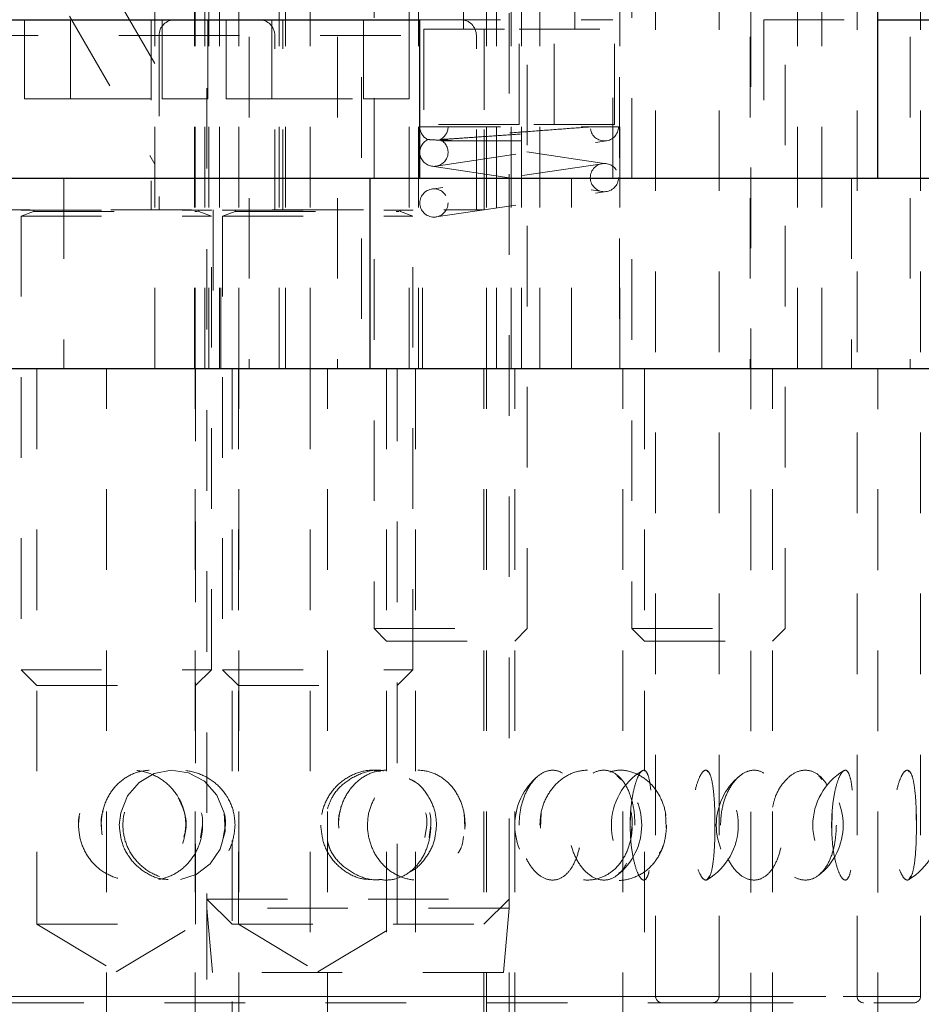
# Model space of a CAD drawing. Header units: inches. Extents: x 1880 to 2363, y -453 to -54.
# Tile 829 of 1056: x 2045.06 to 2046.18, y -80.93 to -79.71. Entities that reach past the tile are written whole.
import ezdxf

# ---------------------------------------------------------------- set-up
doc = ezdxf.new("R2010")
doc.units = ezdxf.units.IN
doc.header["$LTSCALE"] = 0.5
doc.header["$MEASUREMENT"] = 0
doc.linetypes.add('HIDDEN', pattern=[0.225, 0.15, -0.075])
for name, color, linetype in [('DIE-M-S3', 8, 'Continuous'), ('DSS-M-S', 53, 'Continuous'), ('SVD-M-S', 8, 'Continuous')]:
    doc.layers.add(name, color=color, linetype=linetype)

msp = doc.modelspace()

# ---------------------------------------------------------------- linework, layer by layer
at = {"layer": 'DIE-M-S3', "linetype": 'HIDDEN', "lineweight": 18}
for p, q in [((2045.63848, -78.72256), (2045.63848, -79.84067)), ((2045.7251, -79.84067), (2045.7251, -78.72256)), ((2045.34679, -78.73222), (2045.34679, -80.14382)), ((2045.45644, -78.73222), (2045.45644, -80.14382)), ((2045.54544, -80.14382), (2045.54544, -78.73222)), ((2045.96825, -78.73222), (2045.96825, -80.14382)), ((2046.05725, -80.14382), (2046.05725, -78.73222)), ((2046.16679, -78.73222), (2046.16679, -80.14382)), ((2045.48629, -78.98222), (2045.48629, -80.14382)), ((2045.70729, -80.14382), (2045.70729, -78.98222)), ((2045.80629, -78.98222), (2045.80629, -80.14382)), ((2046.02729, -80.14382), (2046.02729, -78.98222)), ((2045.22975, -80.14382), (2045.22975, -79.64382)), ((2045.27879, -79.64382), (2045.27879, -80.14382)), ((2045.27975, -80.14382), (2045.27975, -79.64382)), ((2045.27975, -80.14382), (2045.27975, -79.64382)), ((2045.29179, -79.64382), (2045.29179, -80.14382)), ((2045.29679, -80.14382), (2045.29679, -79.64382)), ((2045.30992, -79.64382), (2045.30992, -80.14382)), ((2045.33383, -80.14382), (2045.33383, -79.64382)), ((2045.33383, -80.14382), (2045.33383, -79.64382)), ((2045.38383, -80.14382), (2045.38383, -79.64382)), ((2045.39179, -80.14382), (2045.39179, -79.64382)), ((2045.42242, -79.64382), (2045.42242, -80.14382)), ((2045.55679, -79.64382), (2045.55679, -80.14382)), ((2045.64117, -80.14382), (2045.64117, -79.64382)), ((2045.65367, -80.14382), (2045.65367, -79.64382)), ((2045.67179, -80.14382), (2045.67179, -79.64382)), ((2045.68479, -80.14382), (2045.68479, -79.64382)), ((2045.80679, -80.14382), (2045.80679, -79.64382)), ((2045.61289, -79.68319), (2045.61289, -79.72256)), ((2045.75069, -79.72256), (2045.75069, -79.68319)), ((2045.22975, -79.76506), (2045.191, -79.69794)), ((2045.12367, -79.70632), (2045.22975, -79.89006)), ((2045.56368, -79.72256), (2045.68179, -79.72256)), ((2045.56368, -79.72256), (2045.56368, -79.84067)), ((2045.68179, -79.72256), (2045.7999, -79.72256)), ((2045.68179, -79.84067), (2045.68179, -79.72256)), ((2045.7999, -79.84067), (2045.7999, -79.72256)), ((2045.68179, -79.84067), (2045.56368, -79.84067)), ((2045.7999, -79.84067), (2045.68179, -79.84067))]:
    msp.add_line(p, q, dxfattribs=at)
at = {"layer": 'DSS-M-S', "linetype": 'HIDDEN', "lineweight": 18}
for p, q in [((2045.85108, -80.92335), (2045.85108, -78.02571)), ((2046.10108, -80.92335), (2046.10108, -78.02571)), ((2045.92982, -80.92335), (2045.92982, -78.17531)), ((2045.96919, -81.99421), (2045.96919, -78.17531)), ((2046.17982, -80.92335), (2046.17982, -78.17531)), ((2045.08337, -80.14382), (2045.08337, -80.83382)), ((2045.16975, -82.39382), (2045.16975, -80.14382)), ((2045.27975, -82.39382), (2045.27975, -80.14382)), ((2045.27975, -82.39382), (2045.27975, -80.14382)), ((2045.28022, -80.83382), (2045.28022, -80.14382)), ((2045.32554, -80.14382), (2045.32554, -80.69076)), ((2045.33337, -80.14382), (2045.33337, -80.83382)), ((2045.33383, -82.39382), (2045.33383, -80.14382)), ((2045.33383, -82.39382), (2045.33383, -80.14382)), ((2045.42242, -80.14382), (2045.42242, -82.39382)), ((2045.44383, -82.39382), (2045.44383, -80.14382)), ((2045.51729, -80.14382), (2045.51729, -82.39382)), ((2045.53022, -80.83382), (2045.53022, -80.14382)), ((2045.55329, -80.14382), (2045.55329, -82.39382)), ((2045.63804, -82.39382), (2045.63804, -80.14382)), ((2045.64117, -82.39382), (2045.64117, -80.14382)), ((2045.67629, -82.39382), (2045.67629, -80.14382)), ((2045.81029, -82.39382), (2045.81029, -80.14382)), ((2045.83729, -80.14382), (2045.83729, -82.39382)), ((2045.99629, -82.39382), (2045.99629, -80.14382)), ((2046.12667, -81.99421), (2046.12667, -80.14382)), ((2046.12667, -82.39382), (2046.12667, -80.14382)), ((2045.24991, -80.64258), (2045.22882, -80.6468)), ((2045.27154, -80.64571), (2045.24991, -80.64258)), ((2045.91592, -80.64468), (2045.9151, -80.64389)), ((2046.16592, -80.64468), (2046.1651, -80.64389)), ((2045.22882, -80.6468), (2045.2102, -80.65772)), ((2045.29134, -80.65634), (2045.27154, -80.64571)), ((2045.30671, -80.67357), (2045.29134, -80.65634)), ((2045.8079, -80.65388), (2045.80314, -80.64902)), ((2046.0579, -80.65388), (2046.05314, -80.64902)), ((2045.2102, -80.65772), (2045.19579, -80.6744)), ((2045.19579, -80.6744), (2045.18728, -80.69541)), ((2045.31554, -80.6953), (2045.30671, -80.67357)), ((2045.18728, -80.69541), (2045.18558, -80.71075)), ((2045.3168, -80.71863), (2045.31554, -80.6953)), ((2045.61428, -80.71425), (2045.61334, -80.69591)), ((2045.70808, -80.71467), (2045.70904, -80.69536)), ((2045.81969, -80.71469), (2045.82001, -80.69535)), ((2045.86428, -80.71425), (2045.86334, -80.69591)), ((2045.92475, -80.71421), (2045.92461, -80.69593)), ((2046.06969, -80.71469), (2046.07001, -80.69535)), ((2046.17475, -80.71421), (2046.17461, -80.69593)), ((2045.18558, -80.71075), (2045.18558, -80.71075)), ((2045.28893, -80.71075), (2045.28637, -80.7263)), ((2045.31723, -80.71075), (2045.31466, -80.72629)), ((2045.56723, -80.71075), (2045.56466, -80.72629)), ((2045.57212, -80.71075), (2045.56998, -80.72627)), ((2045.82212, -80.71075), (2045.81998, -80.72627)), ((2045.31066, -80.74063), (2045.3168, -80.71863)), ((2045.32554, -80.72962), (2045.32554, -82.39382)), ((2045.2982, -80.75891), (2045.31066, -80.74063)), ((2045.28098, -80.77183), (2045.2982, -80.75891)), ((2045.26153, -80.77803), (2045.28098, -80.77183)), ((2045.91517, -80.77813), (2045.91795, -80.7741)), ((2046.16517, -80.77813), (2046.16795, -80.7741)), ((2045.29429, -80.80257), (2045.29429, -82.39382)), ((2045.66929, -82.39382), (2045.66929, -80.80257)), ((2045.08337, -80.83382), (2045.28022, -80.83382)), ((2045.08337, -80.83382), (2045.18179, -80.89296)), ((2045.18179, -80.89296), (2045.28022, -80.83382)), ((2045.33337, -80.83382), (2045.43179, -80.89296)), ((2045.43179, -80.89296), (2045.53022, -80.83382)), ((2044.43376, -80.92335), (2045.92982, -80.92335)), ((2044.5125, -80.92335), (2045.8493, -80.92335)), ((2044.68376, -80.92335), (2046.17982, -80.92335)), ((2044.7625, -80.92335), (2046.0993, -80.92335)), ((2044.44163, -80.93122), (2045.92195, -80.93122)), ((2045.92195, -80.93122), (2046.17195, -80.93122))]:
    msp.add_line(p, q, dxfattribs=at)
at = {"layer": 'DSS-M-S', "linetype": 'Continuous', "lineweight": 25}
for p, q in [((2046.12667, -79.9076), (2046.12667, -78.17531)), ((2045.55853, -79.9076), (2046.28415, -79.9076)), ((2034.68179, -80.14382), (2047.18179, -80.14382))]:
    msp.add_line(p, q, dxfattribs=at)
at = {"layer": 'DSS-M-S', "linetype": 'HIDDEN', "lineweight": 18}
for centre, radius, start, end in [((2045.87497, -80.71075), 0.07874, 121.15614, 238.9555), ((2045.87497, -80.71075), 0.07874, 301.00349, 58.98802), ((2046.12497, -80.71075), 0.07874, 121.15614, 238.9555), ((2046.12497, -80.71075), 0.07874, 301.00349, 58.98802), ((2045.75511, -80.71075), 0.07874, 129.42305, 230.57396), ((2045.75511, -80.71075), 0.07874, 307.96843, 52.09477), ((2046.00511, -80.71075), 0.07874, 129.42305, 230.57396), ((2046.00511, -80.71075), 0.07874, 307.96843, 52.09477), ((2045.85896, -80.92335), 0.00787, 180, 270), ((2045.92195, -80.92335), 0.00787, 270, 0), ((2046.10896, -80.92335), 0.00787, 180, 270), ((2046.17195, -80.92335), 0.00787, 270, 0)]:
    msp.add_arc(centre, radius, start, end, dxfattribs=at)
for points, knots in [([(2045.26821, -80.71075), (2045.26748, -80.71828), (2045.26601, -80.73334), (2045.25468, -80.7534), (2045.23804, -80.76891), (2045.21705, -80.77819), (2045.19411, -80.77997), (2045.17189, -80.77371), (2045.15318, -80.76), (2045.1402, -80.74062), (2045.13425, -80.71812), (2045.13559, -80.69518), (2045.14379, -80.67416), (2045.15806, -80.65702), (2045.17724, -80.64556), (2045.19956, -80.64123), (2045.22254, -80.64488), (2045.24333, -80.6563), (2045.259, -80.67408), (2045.2671, -80.69336), (2045.2679, -80.70591), (2045.26821, -80.71075)], [0, 0, 0, 0, 0.0520028, 0.1039827, 0.1564753, 0.2102848, 0.2652762, 0.3208623, 0.3762398, 0.4306423, 0.4836601, 0.5355284, 0.5870576, 0.6391963, 0.6925647, 0.7472181, 0.8026932, 0.8582301, 0.9130199, 0.9664974, 1, 1, 1, 1]), ([(2045.16303, -80.71075), (2045.16373, -80.71856), (2045.16512, -80.73418), (2045.17605, -80.75494), (2045.19223, -80.77044), (2045.21227, -80.77886), (2045.23351, -80.77956), (2045.25374, -80.77288), (2045.27102, -80.75963), (2045.28357, -80.74097), (2045.28977, -80.71861), (2045.28851, -80.69496), (2045.27963, -80.67292), (2045.26425, -80.6554), (2045.24458, -80.64454), (2045.22327, -80.64132), (2045.20275, -80.64567), (2045.1849, -80.65688), (2045.17139, -80.67393), (2045.1641, -80.69288), (2045.16334, -80.7056), (2045.16303, -80.71075)], [0, 0, 0, 0, 0.0554579, 0.1109395, 0.1658403, 0.2192081, 0.2711117, 0.3223399, 0.3739729, 0.4268563, 0.4812619, 0.5368274, 0.5927419, 0.6480375, 0.7019377, 0.7542614, 0.8055938, 0.8569812, 0.9093952, 0.9633154, 1, 1, 1, 1]), ([(2045.32924, -80.71075), (2045.3285, -80.71828), (2045.32704, -80.73334), (2045.31562, -80.7534), (2045.29869, -80.76891), (2045.27711, -80.77819), (2045.2532, -80.77997), (2045.22971, -80.77371), (2045.20966, -80.76), (2045.19561, -80.74062), (2045.18912, -80.71812), (2045.19058, -80.69518), (2045.1995, -80.67416), (2045.2149, -80.65702), (2045.23539, -80.64556), (2045.25891, -80.64123), (2045.28278, -80.64488), (2045.30409, -80.6563), (2045.31998, -80.67408), (2045.32813, -80.69336), (2045.32893, -80.70591), (2045.32924, -80.71075)], [0, 0, 0, 0, 0.0520028, 0.1039827, 0.1564753, 0.2102848, 0.2652762, 0.3208623, 0.3762398, 0.4306423, 0.4836601, 0.5355284, 0.5870576, 0.6391963, 0.6925647, 0.7472181, 0.8026932, 0.8582301, 0.9130199, 0.9664974, 1, 1, 1, 1]), ([(2045.50956, -80.64398), (2045.50635, -80.64336), (2045.49609, -80.64139), (2045.47835, -80.64593), (2045.45931, -80.65681), (2045.4447, -80.67395), (2045.43675, -80.69287), (2045.43592, -80.7056), (2045.43558, -80.71075)], [0, 0, 0, 0, 0.0867264, 0.2775003, 0.4684788, 0.6632725, 0.8636636, 1, 1, 1, 1]), ([(2045.44383, -80.69069), (2045.44575, -80.68527), (2045.45018, -80.67271), (2045.46506, -80.65697), (2045.48529, -80.64595), (2045.5027, -80.64134), (2045.51203, -80.64302), (2045.51364, -80.64331)], [0, 0, 0, 0, 0.1876742, 0.4345464, 0.6872416, 0.9460209, 1, 1, 1, 1]), ([(2045.45748, -80.71075), (2045.45817, -80.71856), (2045.45956, -80.73418), (2045.47035, -80.75494), (2045.486, -80.77044), (2045.50487, -80.77886), (2045.52426, -80.77956), (2045.54218, -80.77288), (2045.55708, -80.75963), (2045.56766, -80.74097), (2045.57282, -80.71861), (2045.57177, -80.69496), (2045.56436, -80.67292), (2045.55129, -80.6554), (2045.53414, -80.64454), (2045.51499, -80.64132), (2045.49597, -80.64567), (2045.47894, -80.65688), (2045.46577, -80.67393), (2045.45854, -80.69288), (2045.45778, -80.7056), (2045.45748, -80.71075)], [0, 0, 0, 0, 0.0554579, 0.1109395, 0.1658403, 0.2192081, 0.2711117, 0.3223399, 0.3739729, 0.4268563, 0.4812619, 0.5368274, 0.5927419, 0.6480375, 0.7019377, 0.7542614, 0.8055938, 0.8569812, 0.9093952, 0.9633154, 1, 1, 1, 1]), ([(2045.61477, -80.71075), (2045.61416, -80.71828), (2045.61294, -80.73334), (2045.60341, -80.7534), (2045.58913, -80.76891), (2045.57069, -80.77819), (2045.54994, -80.77997), (2045.52924, -80.77371), (2045.51131, -80.76), (2045.49862, -80.74062), (2045.49273, -80.71812), (2045.49405, -80.69518), (2045.50215, -80.67416), (2045.51602, -80.65702), (2045.53427, -80.64556), (2045.55493, -80.64123), (2045.57557, -80.64488), (2045.59371, -80.6563), (2045.60706, -80.67408), (2045.61385, -80.69336), (2045.61452, -80.70591), (2045.61477, -80.71075)], [0, 0, 0, 0, 0.0520028, 0.1039827, 0.1564753, 0.2102848, 0.2652762, 0.3208623, 0.3762398, 0.4306423, 0.4836601, 0.5355284, 0.5870576, 0.6391963, 0.6925647, 0.7472181, 0.8026932, 0.8582301, 0.9130199, 0.9664974, 1, 1, 1, 1]), ([(2045.6817, -80.71075), (2045.68221, -80.71856), (2045.68322, -80.73418), (2045.69105, -80.75494), (2045.70223, -80.77044), (2045.7154, -80.77886), (2045.7286, -80.77956), (2045.74046, -80.77288), (2045.75006, -80.75963), (2045.75674, -80.74097), (2045.75994, -80.71861), (2045.7593, -80.69496), (2045.75467, -80.67292), (2045.74637, -80.6554), (2045.73518, -80.64454), (2045.72233, -80.64132), (2045.70923, -80.64567), (2045.69721, -80.65688), (2045.68774, -80.67393), (2045.68248, -80.69288), (2045.68193, -80.7056), (2045.6817, -80.71075)], [0, 0, 0, 0, 0.0554579, 0.1109395, 0.1658403, 0.2192081, 0.2711117, 0.3223399, 0.3739729, 0.4268563, 0.4812619, 0.5368274, 0.5927419, 0.6480375, 0.7019377, 0.7542614, 0.8055938, 0.8569812, 0.9093952, 0.9633154, 1, 1, 1, 1]), ([(2045.70748, -80.71075), (2045.70817, -80.71856), (2045.70956, -80.73418), (2045.72035, -80.75494), (2045.736, -80.77044), (2045.75487, -80.77886), (2045.77426, -80.77956), (2045.79218, -80.77288), (2045.80708, -80.75963), (2045.81766, -80.74097), (2045.82282, -80.71861), (2045.82177, -80.69496), (2045.81436, -80.67292), (2045.80129, -80.6554), (2045.78414, -80.64454), (2045.76499, -80.64132), (2045.74597, -80.64567), (2045.72894, -80.65688), (2045.71577, -80.67393), (2045.70854, -80.69288), (2045.70778, -80.7056), (2045.70748, -80.71075)], [0, 0, 0, 0, 0.05545789, 0.11093953, 0.16584033, 0.21920813, 0.27111168, 0.32233985, 0.37397292, 0.42685633, 0.48126186, 0.53682738, 0.59274193, 0.64803751, 0.7019377, 0.75426138, 0.80559376, 0.8569812, 0.90939522, 0.96331536, 1, 1, 1, 1]), ([(2045.82544, -80.71075), (2045.82506, -80.71828), (2045.8243, -80.73334), (2045.8183, -80.7534), (2045.80914, -80.76891), (2045.79703, -80.77819), (2045.78303, -80.77997), (2045.76869, -80.77371), (2045.756, -80.76), (2045.74685, -80.74062), (2045.74257, -80.71812), (2045.74353, -80.69518), (2045.7494, -80.67416), (2045.75935, -80.65702), (2045.7722, -80.64556), (2045.78642, -80.64123), (2045.80027, -80.64488), (2045.8121, -80.6563), (2045.82061, -80.67408), (2045.82487, -80.69336), (2045.82528, -80.70591), (2045.82544, -80.71075)], [0, 0, 0, 0, 0.0520028, 0.1039827, 0.1564753, 0.2102848, 0.2652762, 0.3208623, 0.3762398, 0.4306423, 0.4836601, 0.5355284, 0.5870576, 0.6391963, 0.6925647, 0.7472181, 0.8026932, 0.8582301, 0.9130199, 0.9664974, 1, 1, 1, 1]), ([(2045.79446, -80.64473), (2045.7979, -80.64382), (2045.80819, -80.64108), (2045.8256, -80.64513), (2045.8437, -80.65623), (2045.85706, -80.67409), (2045.86385, -80.69335), (2045.86452, -80.70591), (2045.86477, -80.71075)], [0, 0, 0, 0, 0.09883996, 0.29660712, 0.49459459, 0.68991858, 0.88056422, 1, 1, 1, 1]), ([(2045.81949, -80.71075), (2045.81972, -80.71856), (2045.82019, -80.73418), (2045.8237, -80.75494), (2045.82846, -80.77044), (2045.83367, -80.77886), (2045.83839, -80.77956), (2045.84214, -80.77288), (2045.84479, -80.75963), (2045.84641, -80.74097), (2045.8471, -80.71861), (2045.84697, -80.69496), (2045.84593, -80.67292), (2045.84382, -80.6554), (2045.84054, -80.64454), (2045.83621, -80.64132), (2045.83128, -80.64567), (2045.82636, -80.65688), (2045.82223, -80.67393), (2045.81984, -80.69288), (2045.81959, -80.7056), (2045.81949, -80.71075)], [0, 0, 0, 0, 0.05545789, 0.11093953, 0.16584033, 0.21920813, 0.27111168, 0.32233985, 0.37397292, 0.42685633, 0.48126186, 0.53682738, 0.59274193, 0.64803751, 0.7019377, 0.75426138, 0.80559376, 0.8569812, 0.90939522, 0.96331536, 1, 1, 1, 1]), ([(2045.92482, -80.71075), (2045.92473, -80.71828), (2045.92456, -80.73334), (2045.92313, -80.7534), (2045.92068, -80.76891), (2045.91698, -80.77819), (2045.91216, -80.77997), (2045.90666, -80.77371), (2045.90139, -80.76), (2045.89738, -80.74062), (2045.89544, -80.71812), (2045.89588, -80.69518), (2045.89851, -80.67416), (2045.90282, -80.65702), (2045.90805, -80.64556), (2045.91338, -80.64123), (2045.91802, -80.64488), (2045.92151, -80.6563), (2045.9237, -80.67408), (2045.92469, -80.69336), (2045.92478, -80.70591), (2045.92482, -80.71075)], [0, 0, 0, 0, 0.0520028, 0.1039827, 0.1564753, 0.2102848, 0.2652762, 0.3208623, 0.3762398, 0.4306423, 0.4836601, 0.5355284, 0.5870576, 0.6391963, 0.6925647, 0.7472181, 0.8026932, 0.8582301, 0.9130199, 0.9664974, 1, 1, 1, 1]), ([(2045.9317, -80.71075), (2045.93221, -80.71856), (2045.93322, -80.73418), (2045.94105, -80.75494), (2045.95223, -80.77044), (2045.9654, -80.77886), (2045.9786, -80.77956), (2045.99046, -80.77288), (2046.00006, -80.75963), (2046.00674, -80.74097), (2046.00994, -80.71861), (2046.0093, -80.69496), (2046.00467, -80.67292), (2045.99637, -80.6554), (2045.98518, -80.64454), (2045.97233, -80.64132), (2045.95923, -80.64567), (2045.94721, -80.65688), (2045.93774, -80.67393), (2045.93248, -80.69288), (2045.93193, -80.7056), (2045.9317, -80.71075)], [0, 0, 0, 0, 0.0554579, 0.1109395, 0.1658403, 0.2192081, 0.2711117, 0.3223399, 0.3739729, 0.4268563, 0.4812619, 0.5368274, 0.5927419, 0.6480375, 0.7019377, 0.7542614, 0.8055938, 0.8569812, 0.9093952, 0.9633154, 1, 1, 1, 1]), ([(2045.99629, -80.68843), (2045.99739, -80.68379), (2046.00016, -80.67203), (2046.00947, -80.65709), (2046.02217, -80.64554), (2046.03643, -80.64123), (2046.05026, -80.64488), (2046.0621, -80.6563), (2046.07061, -80.67408), (2046.07487, -80.69336), (2046.07528, -80.70591), (2046.07544, -80.71075)], [0, 0, 0, 0, 0.0760042, 0.1926691, 0.3120858, 0.4343776, 0.5585082, 0.6827771, 0.8053742, 0.9250349, 1, 1, 1, 1]), ([(2046.06949, -80.71075), (2046.06972, -80.71856), (2046.07019, -80.73418), (2046.0737, -80.75494), (2046.07846, -80.77044), (2046.08367, -80.77886), (2046.08839, -80.77956), (2046.09214, -80.77288), (2046.09479, -80.75963), (2046.09641, -80.74097), (2046.0971, -80.71861), (2046.09697, -80.69496), (2046.09593, -80.67292), (2046.09382, -80.6554), (2046.09054, -80.64454), (2046.08621, -80.64132), (2046.08128, -80.64567), (2046.07636, -80.65688), (2046.07223, -80.67393), (2046.06984, -80.69288), (2046.06959, -80.7056), (2046.06949, -80.71075)], [0, 0, 0, 0, 0.0554579, 0.1109395, 0.1658403, 0.2192081, 0.2711117, 0.3223399, 0.3739729, 0.4268563, 0.4812619, 0.5368274, 0.5927419, 0.6480375, 0.7019377, 0.7542614, 0.8055938, 0.8569812, 0.9093952, 0.9633154, 1, 1, 1, 1]), ([(2046.17482, -80.71075), (2046.17473, -80.71828), (2046.17456, -80.73334), (2046.17313, -80.7534), (2046.17068, -80.76891), (2046.16698, -80.77819), (2046.16216, -80.77997), (2046.15666, -80.77371), (2046.15139, -80.76), (2046.14738, -80.74062), (2046.14544, -80.71812), (2046.14588, -80.69518), (2046.14851, -80.67416), (2046.15282, -80.65702), (2046.15805, -80.64556), (2046.16338, -80.64123), (2046.16802, -80.64488), (2046.17151, -80.6563), (2046.1737, -80.67408), (2046.17469, -80.69336), (2046.17478, -80.70591), (2046.17482, -80.71075)], [0, 0, 0, 0, 0.0520028, 0.1039827, 0.1564753, 0.2102848, 0.2652762, 0.3208623, 0.3762398, 0.4306423, 0.4836601, 0.5355284, 0.5870576, 0.6391963, 0.6925647, 0.7472181, 0.8026932, 0.8582301, 0.9130199, 0.9664974, 1, 1, 1, 1]), ([(2045.54526, -80.65313), (2045.54801, -80.65446), (2045.55785, -80.65923), (2045.56982, -80.67435), (2045.57815, -80.69332), (2045.57894, -80.7059), (2045.57924, -80.71075)], [0, 0, 0, 0, 0.1307229, 0.4666723, 0.7945752, 1, 1, 1, 1]), ([(2045.26581, -80.72506), (2045.26657, -80.72267), (2045.26961, -80.71314), (2045.2678, -80.69558), (2045.26167, -80.6828), (2045.25876, -80.67672)], [0, 0, 0, 0, 0.1500688, 0.5961174, 1, 1, 1, 1]), ([(2045.50235, -80.67672), (2045.49938, -80.68312), (2045.49438, -80.69387), (2045.4938, -80.70588), (2045.49356, -80.71075)], [0, 0, 0, 0, 0.5945328, 1, 1, 1, 1]), ([(2045.16364, -80.71466), (2045.1631, -80.70799), (2045.16249, -80.70048), (2045.16518, -80.69378), (2045.16548, -80.69302)], [0, 0, 0, 0, 0.8873142, 1, 1, 1, 1]), ([(2045.45808, -80.71467), (2045.45755, -80.708), (2045.45695, -80.70047), (2045.45961, -80.69376), (2045.45991, -80.693)], [0, 0, 0, 0, 0.8864367, 1, 1, 1, 1]), ([(2045.81995, -80.69303), (2045.82022, -80.69382), (2045.82216, -80.69935), (2045.82214, -80.70549), (2045.82212, -80.71075)], [0, 0, 0, 0, 0.14304475, 1, 1, 1, 1]), ([(2045.13671, -80.69591), (2045.13666, -80.69606), (2045.13488, -80.70066), (2045.13499, -80.70578), (2045.13509, -80.71075)], [0, 0, 0, 0, 0.0314944, 1, 1, 1, 1]), ([(2045.28725, -80.69536), (2045.28726, -80.69538), (2045.28915, -80.70016), (2045.28904, -80.70546), (2045.28893, -80.71075)], [0, 0, 0, 0, 0.0039911, 1, 1, 1, 1]), ([(2045.31555, -80.69536), (2045.31556, -80.69538), (2045.31746, -80.70016), (2045.31735, -80.70546), (2045.31723, -80.71075)], [0, 0, 0, 0, 0.003979, 1, 1, 1, 1]), ([(2045.56555, -80.69536), (2045.56556, -80.69538), (2045.56746, -80.70016), (2045.56735, -80.70546), (2045.56723, -80.71075)], [0, 0, 0, 0, 0.003979, 1, 1, 1, 1]), ([(2045.57072, -80.69536), (2045.57072, -80.69538), (2045.57231, -80.70016), (2045.57221, -80.70546), (2045.57212, -80.71075)], [0, 0, 0, 0, 0.0039645, 1, 1, 1, 1]), ([(2045.18558, -80.71075), (2045.18634, -80.71855), (2045.18786, -80.73417), (2045.19975, -80.755), (2045.21718, -80.77021), (2045.23544, -80.77834), (2045.24701, -80.7781), (2045.25109, -80.77802)], [0, 0, 0, 0, 0.2233138, 0.4467233, 0.6677939, 0.8826915, 1, 1, 1, 1]), ([(2045.43558, -80.71075), (2045.43634, -80.71855), (2045.43786, -80.73417), (2045.44975, -80.755), (2045.46718, -80.77021), (2045.48544, -80.77834), (2045.49701, -80.7781), (2045.50109, -80.77802)], [0, 0, 0, 0, 0.2233138, 0.4467233, 0.6677939, 0.8826915, 1, 1, 1, 1]), ([(2045.57924, -80.71075), (2045.57852, -80.71831), (2045.57709, -80.73344), (2045.5654, -80.75298), (2045.55436, -80.76518), (2045.54669, -80.76837), (2045.54596, -80.76867)], [0, 0, 0, 0, 0.3209905, 0.6418401, 0.9658538, 1, 1, 1, 1]), ([(2045.86477, -80.71075), (2045.86416, -80.71828), (2045.86294, -80.73334), (2045.85341, -80.75338), (2045.83912, -80.76901), (2045.82075, -80.77781), (2045.80507, -80.78051), (2045.79671, -80.77767), (2045.79504, -80.77711)], [0, 0, 0, 0, 0.1864158, 0.3727497, 0.5609212, 0.7538135, 0.9509429, 1, 1, 1, 1]), ([(2046.07544, -80.71075), (2046.07506, -80.71828), (2046.0743, -80.73334), (2046.0683, -80.7534), (2046.05914, -80.76891), (2046.04702, -80.77819), (2046.03305, -80.77996), (2046.01863, -80.77374), (2046.00623, -80.75989), (2045.99831, -80.74527), (2045.99667, -80.73532), (2045.99629, -80.73301)], [0, 0, 0, 0, 0.1163157, 0.2325804, 0.3499917, 0.4703485, 0.5933491, 0.7176796, 0.8415436, 0.9632268, 1, 1, 1, 1]), ([(2045.51153, -80.77803), (2045.50882, -80.77833), (2045.49816, -80.77952), (2045.47961, -80.77339), (2045.45994, -80.76001), (2045.44729, -80.74425), (2045.44465, -80.73315), (2045.44383, -80.72971)], [0, 0, 0, 0, 0.0909493, 0.3572499, 0.6225513, 0.8831815, 1, 1, 1, 1]), ([(2045.60589, -80.74555), (2045.60712, -80.7437), (2045.61104, -80.73781), (2045.61206, -80.73024), (2045.61277, -80.72503)], [0, 0, 0, 0, 0.3133655, 1, 1, 1, 1]), ([(2045.85589, -80.74555), (2045.85722, -80.74376), (2045.85926, -80.74103), (2045.85991, -80.73749), (2045.86013, -80.73626)], [0, 0, 0, 0, 0.6536457, 1, 1, 1, 1]), ([(2045.80299, -80.77293), (2045.80334, -80.77279), (2045.8046, -80.77231), (2045.80552, -80.7708), (2045.80618, -80.76972)], [0, 0, 0, 0, 0.2806837, 1, 1, 1, 1]), ([(2046.05299, -80.77293), (2046.05334, -80.77279), (2046.0546, -80.77231), (2046.05552, -80.7708), (2046.05618, -80.76972)], [0, 0, 0, 0, 0.2806837, 1, 1, 1, 1])]:
    msp.add_open_spline(points, degree=3, knots=knots, dxfattribs=at)
at = {"layer": 'SVD-M-S', "linetype": 'HIDDEN', "lineweight": 18}
for p, q in [((2045.29429, -79.59559), (2045.29429, -80.80257)), ((2045.66929, -80.80257), (2045.66929, -79.59559)), ((2045.50179, -79.60825), (2045.50179, -80.46672)), ((2045.69179, -80.46672), (2045.69179, -79.60825)), ((2045.82179, -79.60825), (2045.82179, -80.46672)), ((2046.01179, -80.46672), (2046.01179, -79.60825)), ((2045.06814, -79.80917), (2045.06814, -79.71075)), ((2045.06814, -79.80917), (2045.06814, -79.71075)), ((2045.12497, -79.80917), (2045.12497, -79.71075)), ((2045.12497, -79.80917), (2045.12497, -79.71075)), ((2045.2251, -79.71075), (2045.2251, -79.94697)), ((2045.23862, -79.80917), (2045.23862, -79.71075)), ((2045.23862, -79.80917), (2045.23862, -79.71075)), ((2045.29544, -79.80917), (2045.29544, -79.71075)), ((2045.29544, -79.80917), (2045.29544, -79.71075)), ((2045.31814, -79.80917), (2045.31814, -79.71075)), ((2045.31814, -79.80917), (2045.31814, -79.71075)), ((2045.37497, -79.80917), (2045.37497, -79.71075)), ((2045.37497, -79.80917), (2045.37497, -79.71075)), ((2045.38848, -79.94697), (2045.38848, -79.71075)), ((2045.48862, -79.80917), (2045.48862, -79.71075)), ((2045.48862, -79.80917), (2045.48862, -79.71075)), ((2045.54544, -79.80917), (2045.54544, -79.71075)), ((2045.54544, -79.80917), (2045.54544, -79.71075)), ((2045.55853, -79.71075), (2045.79504, -79.71075)), ((2045.79504, -79.71075), (2045.79817, -79.71075)), ((2045.79817, -79.9076), (2045.79817, -79.71075)), ((2045.98522, -79.71075), (2046.12667, -79.71075)), ((2045.98522, -79.71075), (2045.98522, -79.9076)), ((2044.98494, -79.73043), (2045.37681, -79.73043)), ((2044.98494, -79.73043), (2045.37681, -79.73043)), ((2045.23494, -79.73043), (2045.62681, -79.73043)), ((2045.23494, -79.73043), (2045.62681, -79.73043)), ((2045.23494, -79.73043), (2045.23494, -79.94697)), ((2045.23494, -79.73043), (2045.23494, -79.94697)), ((2045.37864, -79.94697), (2045.37864, -79.73043)), ((2045.37864, -79.94697), (2045.37864, -79.73043)), ((2045.62864, -79.94697), (2045.62864, -79.73043)), ((2045.62864, -79.94697), (2045.62864, -79.73043)), ((2045.06814, -79.80917), (2045.12497, -79.80917)), ((2045.06814, -79.80917), (2045.12497, -79.80917)), ((2045.12497, -79.80917), (2045.23862, -79.80917)), ((2045.12497, -79.80917), (2045.23862, -79.80917)), ((2045.23862, -79.80917), (2045.29544, -79.80917)), ((2045.23862, -79.80917), (2045.29544, -79.80917)), ((2045.31814, -79.80917), (2045.37497, -79.80917)), ((2045.31814, -79.80917), (2045.37497, -79.80917)), ((2045.37497, -79.80917), (2045.48862, -79.80917)), ((2045.37497, -79.80917), (2045.48862, -79.80917)), ((2045.48862, -79.80917), (2045.54544, -79.80917)), ((2045.48862, -79.80917), (2045.54544, -79.80917)), ((2045.55854, -79.84382), (2045.77004, -79.84382)), ((2045.63848, -79.94697), (2045.63848, -79.84067)), ((2045.57862, -79.89263), (2045.79012, -79.86113)), ((2045.58461, -79.86132), (2045.78754, -79.86132)), ((2045.79012, -79.88951), (2045.59546, -79.86052)), ((2045.78496, -79.88951), (2045.57346, -79.92101)), ((2045.57346, -79.89263), (2045.78496, -79.92413)), ((2045.11683, -79.9076), (2045.11683, -80.14382)), ((2045.74675, -80.14382), (2045.74675, -79.9076)), ((2046.09427, -79.9076), (2046.09427, -80.14382)), ((2045.57862, -79.95563), (2045.79012, -79.92413)), ((2044.9751, -79.94697), (2045.38848, -79.94697)), ((2045.06368, -79.94697), (2045.06368, -79.94736)), ((2045.06368, -79.94697), (2045.06368, -79.94736)), ((2045.06368, -79.94736), (2045.2999, -79.94736)), ((2045.06368, -79.94736), (2045.2999, -79.94736)), ((2045.2999, -79.94736), (2045.2999, -79.94697)), ((2045.2999, -79.94736), (2045.2999, -79.94697)), ((2045.30187, -79.94697), (2045.30187, -80.14382)), ((2045.31171, -80.14382), (2045.31171, -79.94697)), ((2045.31368, -79.94697), (2045.31368, -79.94736)), ((2045.31368, -79.94697), (2045.31368, -79.94736)), ((2045.31368, -79.94736), (2045.5499, -79.94736)), ((2045.31368, -79.94736), (2045.5499, -79.94736)), ((2045.38848, -79.94697), (2045.63675, -79.94697)), ((2045.5499, -79.94736), (2045.5499, -79.94697)), ((2045.5499, -79.94736), (2045.5499, -79.94697)), ((2045.56171, -80.14382), (2045.56171, -79.94697)), ((2045.63675, -79.94697), (2045.63848, -79.94697)), ((2045.07917, -79.94889), (2045.06368, -79.95453)), ((2045.07917, -79.94889), (2045.06368, -79.95453)), ((2045.06368, -79.95453), (2045.2999, -79.95453)), ((2045.06368, -79.95453), (2045.2999, -79.95453)), ((2045.06368, -79.95453), (2045.06368, -80.51783)), ((2045.06368, -79.95453), (2045.06368, -80.51783)), ((2045.07917, -79.94889), (2045.28267, -79.94889)), ((2045.07917, -79.94889), (2045.28267, -79.94889)), ((2045.2999, -79.95453), (2045.28441, -79.94889)), ((2045.2999, -79.95453), (2045.28441, -79.94889)), ((2045.2999, -80.51783), (2045.2999, -79.95453)), ((2045.2999, -80.51783), (2045.2999, -79.95453)), ((2045.32917, -79.94889), (2045.31368, -79.95453)), ((2045.32917, -79.94889), (2045.31368, -79.95453)), ((2045.31368, -79.95453), (2045.5499, -79.95453)), ((2045.31368, -79.95453), (2045.5499, -79.95453)), ((2045.31368, -79.95453), (2045.31368, -80.51783)), ((2045.31368, -79.95453), (2045.31368, -80.51783)), ((2045.32917, -79.94889), (2045.53267, -79.94889)), ((2045.32917, -79.94889), (2045.53267, -79.94889)), ((2045.5499, -79.95453), (2045.53441, -79.94889)), ((2045.5499, -79.95453), (2045.53441, -79.94889)), ((2045.5499, -80.51783), (2045.5499, -79.95453)), ((2045.5499, -80.51783), (2045.5499, -79.95453)), ((2045.50179, -80.46672), (2045.69179, -80.46672)), ((2045.50179, -80.46672), (2045.51729, -80.48222)), ((2045.67629, -80.48222), (2045.69179, -80.46672)), ((2045.82179, -80.46672), (2046.01179, -80.46672)), ((2045.82179, -80.46672), (2045.83729, -80.48222)), ((2045.99629, -80.48222), (2046.01179, -80.46672)), ((2045.51729, -80.48222), (2045.67629, -80.48222)), ((2045.83729, -80.48222), (2045.99629, -80.48222)), ((2045.06368, -80.51783), (2045.2999, -80.51783)), ((2045.06368, -80.51783), (2045.2999, -80.51783)), ((2045.06368, -80.51783), (2045.08337, -80.53752)), ((2045.06368, -80.51783), (2045.08337, -80.53752)), ((2045.28022, -80.53752), (2045.2999, -80.51783)), ((2045.28022, -80.53752), (2045.2999, -80.51783)), ((2045.31368, -80.51783), (2045.5499, -80.51783)), ((2045.31368, -80.51783), (2045.5499, -80.51783)), ((2045.31368, -80.51783), (2045.33337, -80.53752)), ((2045.31368, -80.51783), (2045.33337, -80.53752)), ((2045.53022, -80.53752), (2045.5499, -80.51783)), ((2045.53022, -80.53752), (2045.5499, -80.51783)), ((2045.08337, -80.53752), (2045.28022, -80.53752)), ((2045.08337, -80.53752), (2045.28022, -80.53752)), ((2045.33337, -80.53752), (2045.53022, -80.53752)), ((2045.33337, -80.53752), (2045.53022, -80.53752)), ((2045.29429, -80.80257), (2045.66929, -80.80257)), ((2045.29429, -80.80257), (2045.32554, -80.83382)), ((2045.29429, -80.80257), (2045.29429, -80.81382)), ((2045.63804, -80.83382), (2045.66929, -80.80257)), ((2045.66929, -80.81382), (2045.66929, -80.80257)), ((2045.66929, -80.81382), (2045.29429, -80.81382)), ((2045.29429, -80.81382), (2045.30129, -80.89382)), ((2045.66229, -80.89382), (2045.66929, -80.81382)), ((2045.32554, -80.83382), (2045.63804, -80.83382)), ((2045.66229, -80.89382), (2045.30129, -80.89382))]:
    msp.add_line(p, q, dxfattribs=at)
at = {"layer": 'SVD-M-S', "linetype": 'Continuous', "lineweight": 25}
for p, q in [((2044.8105, -79.71075), (2045.55853, -79.71075)), ((2045.55853, -79.9076), (2045.55853, -79.71075)), ((2046.12667, -79.71075), (2046.55834, -79.71075)), ((2044.8105, -79.9076), (2045.16729, -79.9076)), ((2045.16729, -79.9076), (2045.55853, -79.9076)), ((2045.49675, -80.14382), (2045.49675, -79.9076))]:
    msp.add_line(p, q, dxfattribs=at)
at = {"layer": 'SVD-M-S', "linetype": 'HIDDEN', "lineweight": 18}
for centre in [(2045.78754, -79.90682), (2045.57604, -79.93832)]:
    msp.add_circle(centre, 0.0175, dxfattribs=at)
for centre, radius, start, end in [((2045.25463, -79.73043), 0.01969, 90, 180), ((2045.25463, -79.73043), 0.01969, 90, 180), ((2045.35896, -79.73043), 0.01969, 0, 90), ((2045.35896, -79.73043), 0.01969, 0, 90), ((2045.60896, -79.73043), 0.01969, 0, 90), ((2045.60896, -79.73043), 0.01969, 0, 90), ((2045.57604, -79.84382), 0.0175, 180, 244.1949), ((2045.57604, -79.84382), 0.0175, 294.60211, 0), ((2045.78754, -79.84382), 0.0175, 188.47114, 0), ((2045.57604, -79.87532), 0.0175, 115.84193, 64.15807), ((2045.0789, -79.94815), 0.000787, 290, 90), ((2045.0789, -79.94815), 0.000787, 290, 90), ((2045.28468, -79.94815), 0.000787, 90, 250), ((2045.28468, -79.94815), 0.000787, 90, 250), ((2045.3289, -79.94815), 0.000787, 290, 90), ((2045.3289, -79.94815), 0.000787, 290, 90), ((2045.53468, -79.94815), 0.000787, 90, 250), ((2045.53468, -79.94815), 0.000787, 90, 250)]:
    msp.add_arc(centre, radius, start, end, dxfattribs=at)
for points, knots in [([(2045.77004, -79.84382), (2045.76883, -79.84391), (2045.75797, -79.84472), (2045.7334, -79.84656), (2045.6937, -79.84957), (2045.65362, -79.85266), (2045.61763, -79.85549), (2045.58969, -79.85775), (2045.57168, -79.85928), (2045.5695, -79.85947), (2045.56841, -79.85957)], [0, 0, 0, 0, 0.0183197, 0.1635643, 0.3063496, 0.4467904, 0.5854506, 0.7233058, 0.8622416, 1, 1, 1, 1]), ([(2045.58367, -79.85957), (2045.58377, -79.85956), (2045.5842, -79.85953), (2045.59144, -79.85907), (2045.61075, -79.85778), (2045.63791, -79.85591), (2045.66923, -79.85371), (2045.701, -79.85144), (2045.72972, -79.84936), (2045.75254, -79.8477), (2045.76417, -79.84684), (2045.76802, -79.84656), (2045.76918, -79.84647), (2045.76959, -79.84644), (2045.7699, -79.84642), (2045.77007, -79.84641), (2045.77021, -79.8464), (2045.77022, -79.8464), (2045.77023, -79.8464)], [0, 0, 0, 0, 0.0309821, 0.1390962, 0.2504876, 0.3623209, 0.4730784, 0.5820155, 0.6889003, 0.7939871, 0.8989406, 0.9391461, 0.9491777, 0.9666759, 0.9710489, 0.9804409, 0.9899847, 1, 1, 1, 1]), ([(2045.77004, -79.84382), (2045.77623, -79.84382), (2045.79087, -79.84382), (2045.80291, -79.84382), (2045.80442, -79.84382), (2045.80504, -79.84382)], [0, 0, 0, 0, 0.2983871, 0.7068158, 1, 1, 1, 1]), ([(2045.58367, -79.85957), (2045.58468, -79.85967), (2045.58618, -79.85982), (2045.59363, -79.86054), (2045.59774, -79.86095), (2045.59968, -79.86116), (2045.60044, -79.86125), (2045.60063, -79.8613), (2045.60058, -79.86131), (2045.60044, -79.86132), (2045.6002, -79.86132), (2045.59991, -79.86131), (2045.59943, -79.86129), (2045.59826, -79.86124), (2045.59453, -79.86105), (2045.58556, -79.86053), (2045.57384, -79.85987), (2045.56873, -79.85959), (2045.56846, -79.85957), (2045.56841, -79.85957)], [0, 0, 0, 0, 0.23796142, 0.35586481, 0.41395627, 0.44300957, 0.45767228, 0.46502019, 0.46814497, 0.47130467, 0.47318958, 0.47507535, 0.47774085, 0.48267955, 0.49891534, 0.56383282, 0.73653813, 0.95560216, 1, 1, 1, 1])]:
    msp.add_open_spline(points, degree=3, knots=knots, dxfattribs=at)

doc.saveas('drawing.dxf')
